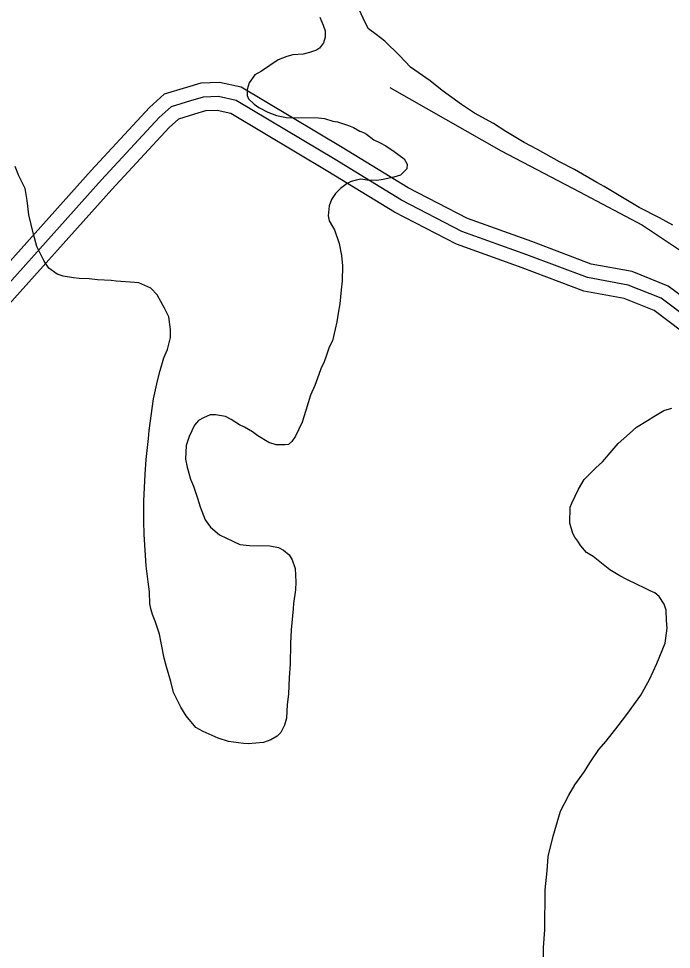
# Model space of a CAD drawing. Extents: x 3245246 to 3283090, y 806824 to 832173.
# Drawn here: x 3274468 to 3275169, y 828218 to 829217 of the extents above; entities that cross this region are included whole.
import ezdxf

# ---------------------------------------------------------------- set-up
doc = ezdxf.new("R2010")
doc.units = 0
for name, color, linetype in [('V-ROAD-CNTR', 7, 'Continuous'), ('V-SITE-VEGE', 7, 'Continuous'), ('V-TOPO-SHOR', 7, 'Continuous')]:
    doc.layers.add(name, color=color, linetype=linetype)

msp = doc.modelspace()

# ---------------------------------------------------------------- linework, layer by layer
at = {"layer": 'V-ROAD-CNTR'}
for points in [[(3275199.48, 828904.6), (3275165.08, 828930.27), (3275126.57, 828945.84), (3275082.61, 828953.93), (3275018.73, 828977.95), (3274949.76, 829002.68), (3274886.07, 829035.57), (3274815.29, 829078.95), (3274706.78, 829143.66), (3274683.56, 829148.92), (3274663.29, 829148.04), (3274647.88, 829143.5), (3274624.09, 829136.2), (3274608.12, 829121.82), (3274545.45, 829054.26), (3274424.93, 828919.69)], [(3275189.58, 828893.28), (3275157.66, 828917.09), (3275122.35, 828931.36), (3275078.58, 828939.42), (3275013.56, 828963.87), (3274943.76, 828988.89), (3274878.7, 829022.5), (3274807.53, 829066.11), (3274701.14, 829129.55), (3274682.21, 829133.84), (3274665.77, 829133.13), (3274652.19, 829129.13), (3274631.66, 829122.84), (3274618.66, 829111.13), (3274556.54, 829044.16), (3274436.24, 828909.83)], [(3275179.67, 828881.95), (3275150.24, 828903.91), (3275118.14, 828916.88), (3275074.55, 828924.91), (3275008.39, 828949.79), (3274937.76, 828975.11), (3274871.33, 829009.42), (3274799.77, 829053.27), (3274695.5, 829115.45), (3274680.85, 829118.77), (3274668.25, 829118.23), (3274656.51, 829114.77), (3274639.23, 829109.47), (3274629.2, 829100.43), (3274567.63, 829034.05), (3274447.54, 828899.96)]]:
    msp.add_lwpolyline(points, dxfattribs=at)
at = {"layer": 'V-SITE-VEGE'}
for p, q in [((3274839.59, 829213.95), (3274833.84, 829226.41)), ((3274791.21, 829218.93), (3274794.86, 829210.27)), ((3274843.25, 829206.36), (3274839.59, 829213.95)), ((3274794.86, 829210.27), (3274796.93, 829204.31)), ((3274796.93, 829204.31), (3274796.83, 829197.32)), ((3274851.78, 829200.32), (3274843.25, 829206.36)), ((3274796.83, 829197.32), (3274795.13, 829191.42)), ((3274860.83, 829193.2), (3274851.78, 829200.32)), ((3274790.74, 829185.56), (3274787.48, 829183.45)), ((3274795.13, 829191.42), (3274790.74, 829185.56)), ((3274876.77, 829177.9), (3274860.83, 829193.2)), ((3274755.63, 829176.9), (3274746.43, 829173.26)), ((3274762.11, 829178.42), (3274755.63, 829176.9)), ((3274773.43, 829179.34), (3274762.11, 829178.42)), ((3274779.91, 829180.87), (3274773.43, 829179.34)), ((3274787.48, 829183.45), (3274779.91, 829180.87)), ((3274888.44, 829165.35), (3274876.77, 829177.9)), ((3274746.43, 829173.26), (3274728.5, 829161.12)), ((3274909.76, 829150.52), (3274888.44, 829165.35)), ((3274721.44, 829156.92), (3274715.4, 829148.39)), ((3274728.5, 829161.12), (3274721.44, 829156.92)), ((3274715.4, 829148.39), (3274713.15, 829141.42)), ((3274922.54, 829140.12), (3274909.76, 829150.52)), ((3274713.15, 829141.42), (3274713.06, 829134.96)), ((3274713.06, 829134.96), (3274714.62, 829131.17)), ((3274943.32, 829125.29), (3274922.54, 829140.12)), ((3274714.62, 829131.17), (3274720.47, 829125.71)), ((3274720.47, 829125.71), (3274725.8, 829121.87)), ((3274957.19, 829115.95), (3274943.32, 829125.29)), ((3274725.8, 829121.87), (3274735.41, 829116.89)), ((3274735.41, 829116.89), (3274744.52, 829113.53)), ((3274977.49, 829104.9), (3274957.19, 829115.95)), ((3274744.52, 829113.53), (3274755.25, 829111.23)), ((3274755.25, 829111.23), (3274789.7, 829110.75)), ((3274789.7, 829110.75), (3274796.15, 829110.12)), ((3274796.15, 829110.12), (3274805.26, 829107.3)), ((3274805.26, 829107.3), (3274810.1, 829106.7)), ((3274810.1, 829106.7), (3274814.38, 829105.02)), ((3274814.38, 829105.02), (3274821.89, 829102.76)), ((3274990.82, 829096.1), (3274977.49, 829104.9)), ((3274821.89, 829102.76), (3274827.24, 829100.53)), ((3274827.24, 829100.53), (3274834.18, 829096.67)), ((3274834.18, 829096.67), (3274837.93, 829095)), ((3274837.93, 829095), (3274841.14, 829093.34)), ((3275010.58, 829084.52), (3274990.82, 829096.1)), ((3274841.14, 829093.34), (3274849.12, 829087.31)), ((3274849.12, 829087.31), (3274856.08, 829083.98)), ((3275025.01, 829076.78), (3275010.58, 829084.52)), ((3274856.08, 829083.98), (3274861.95, 829080.67)), ((3274861.95, 829080.67), (3274871.02, 829074.62)), ((3274871.02, 829074.62), (3274881.68, 829066.94)), ((3275048.51, 829063.53), (3275025.01, 829076.78)), ((3274881.68, 829066.94), (3274884.83, 829060.97)), ((3274468, 829048.49), (3274463.83, 829058.77)), ((3274884.76, 829056.13), (3274877.66, 829049.23)), ((3274884.83, 829060.97), (3274884.76, 829056.13)), ((3275064.54, 829055.23), (3275048.51, 829063.53)), ((3275088.57, 829041.44), (3275064.54, 829055.23)), ((3274474.81, 829034.93), (3274468, 829048.49)), ((3274835.08, 829044.98), (3274830.22, 829043.97)), ((3274842.06, 829043.8), (3274835.08, 829044.98)), ((3274859.3, 829044.64), (3274852.29, 829043.66)), ((3274870.64, 829047.17), (3274859.3, 829044.64)), ((3274877.66, 829049.23), (3274870.64, 829047.17)), ((3274476.78, 829021.98), (3274474.81, 829034.93)), ((3274813.41, 829035.05), (3274807.95, 829029.75)), ((3274820.48, 829040.34), (3274813.41, 829035.05)), ((3274824.81, 829042.43), (3274820.48, 829040.34)), ((3274830.22, 829043.97), (3274824.81, 829042.43)), ((3274852.29, 829043.66), (3274842.06, 829043.8)), ((3275096.59, 829037.03), (3275088.57, 829041.44)), ((3275133.95, 829014.43), (3275096.59, 829037.03)), ((3274807.95, 829029.75), (3274803.55, 829023.35)), ((3274478.72, 829006.88), (3274476.78, 829021.98)), ((3274801.3, 829016.38), (3274800.08, 829005.63)), ((3274803.55, 829023.35), (3274801.3, 829016.38)), ((3275155.87, 829003.36), (3275133.95, 829014.43)), ((3274483.81, 828985.82), (3274478.72, 829006.88)), ((3274800.08, 829005.63), (3274801.08, 829000.23)), ((3274801.08, 829000.23), (3274804.76, 828994.26)), ((3274804.76, 828994.26), (3274806.86, 828990.46)), ((3275170.3, 828995.62), (3275155.87, 829003.36)), ((3274487.4, 828972.85), (3274483.81, 828985.82)), ((3274806.86, 828990.46), (3274812.04, 828975.86)), ((3274812.04, 828975.86), (3274814.55, 828962.9)), ((3274495.25, 828957.13), (3274487.4, 828972.85)), ((3274499.99, 828949.53), (3274495.25, 828957.13)), ((3274814.55, 828962.9), (3274815.48, 828952.13)), ((3274509.05, 828942.94), (3274499.99, 828949.53)), ((3274815.48, 828952.13), (3274815.26, 828935.98)), ((3274515.48, 828940.7), (3274509.05, 828942.94)), ((3274526.76, 828938.93), (3274515.48, 828940.7)), ((3274532.67, 828938.31), (3274526.76, 828938.93)), ((3274543.44, 828938.15), (3274532.67, 828938.31)), ((3274552.57, 828936.95), (3274543.44, 828938.15)), ((3274567.1, 828936.21), (3274552.57, 828936.95)), ((3274572.47, 828935.6), (3274567.1, 828936.21)), ((3274587.52, 828934.31), (3274572.47, 828935.6)), ((3274596.67, 828933.64), (3274587.52, 828934.31)), ((3274815.26, 828935.98), (3274814.04, 828926.31)), ((3274609.51, 828928.08), (3274596.67, 828933.64)), ((3274616.41, 828920.99), (3274609.51, 828928.08)), ((3274814.04, 828926.31), (3274812.76, 828911.25)), ((3274624.28, 828906.34), (3274616.41, 828920.99)), ((3274628.99, 828897.13), (3274624.28, 828906.34)), ((3274812.76, 828911.25), (3274811, 828901.05)), ((3274630.96, 828883.64), (3274628.99, 828897.13)), ((3274811, 828901.05), (3274809.26, 828891.92)), ((3274809.26, 828891.92), (3274807.53, 828883.87)), ((3274627.43, 828862.16), (3274630.84, 828875.03)), ((3274630.84, 828875.03), (3274630.96, 828883.64)), ((3274807.53, 828883.87), (3274804.67, 828871.53)), ((3274801.34, 828864.58), (3274797.98, 828854.93)), ((3274804.67, 828871.53), (3274801.34, 828864.58)), ((3274623.53, 828853.06), (3274627.43, 828862.16)), ((3274797.98, 828854.93), (3274795.74, 828849.04)), ((3274619.58, 828839.66), (3274623.53, 828853.06)), ((3274795.74, 828849.04), (3274792.4, 828841.55)), ((3274616.73, 828828.39), (3274619.58, 828839.66)), ((3274790.16, 828835.12), (3274785.69, 828823.34)), ((3274792.4, 828841.55), (3274790.16, 828835.12)), ((3274612.69, 828809.07), (3274616.73, 828828.39)), ((3274785.69, 828823.34), (3274781.24, 828813.18)), ((3274607.91, 828775.22), (3274612.69, 828809.07)), ((3274781.24, 828813.18), (3274776.17, 828796.56)), ((3274776.17, 828796.56), (3274772.23, 828784.24)), ((3275149.67, 828790.27), (3275160.52, 828796.58)), ((3275160.52, 828796.58), (3275169.17, 828799.15)), ((3274660.82, 828785.79), (3274656.44, 828781)), ((3274666.24, 828788.94), (3274660.82, 828785.79)), ((3274673.29, 828792.08), (3274666.24, 828788.94)), ((3274679.21, 828791.99), (3274673.29, 828792.08)), ((3274689.95, 828790.23), (3274679.21, 828791.99)), ((3274695.82, 828786.92), (3274689.95, 828790.23)), ((3274704.9, 828781.41), (3274695.82, 828786.92)), ((3274772.23, 828784.24), (3274765.02, 828769.26)), ((3275131.21, 828778.69), (3275143.15, 828786.06)), ((3275143.15, 828786.06), (3275149.67, 828790.27)), ((3274607.26, 828766.62), (3274607.91, 828775.22)), ((3274656.44, 828781), (3274650.89, 828768.7)), ((3274710.24, 828778.64), (3274704.9, 828781.41)), ((3274718.79, 828773.68), (3274710.24, 828778.64)), ((3275123.57, 828771.8), (3275131.21, 828778.69)), ((3274604.79, 828744.04), (3274607.26, 828766.62)), ((3274650.89, 828768.7), (3274647.52, 828759.06)), ((3274724.65, 828769.29), (3274718.79, 828773.68)), ((3274736.39, 828762.13), (3274724.65, 828769.29)), ((3274765.02, 828769.26), (3274761.17, 828763.4)), ((3275111.58, 828761.2), (3275123.57, 828771.8)), ((3274647.52, 828759.06), (3274646.78, 828744.54)), ((3274744.43, 828759.86), (3274736.39, 828762.13)), ((3274753.58, 828759.74), (3274744.43, 828759.86)), ((3274757.36, 828760.22), (3274753.58, 828759.74)), ((3274761.17, 828763.4), (3274757.36, 828760.22)), ((3275105.02, 828753.75), (3275111.58, 828761.2)), ((3274646.78, 828744.54), (3274648.82, 828735.89)), ((3275094.62, 828741.52), (3275105.02, 828753.75)), ((3274603.49, 828728.45), (3274604.79, 828744.04)), ((3274648.82, 828735.89), (3274652.4, 828722.93)), ((3275074.97, 828722.41), (3275087.53, 828735.16)), ((3275087.53, 828735.16), (3275094.62, 828741.52)), ((3274602.01, 828699.4), (3274603.49, 828728.45)), ((3274652.4, 828722.93), (3274655.53, 828715.34)), ((3274655.53, 828715.34), (3274659.65, 828702.37)), ((3275068.91, 828712.27), (3275074.97, 828722.41)), ((3275061.7, 828697.3), (3275068.91, 828712.27)), ((3274602.25, 828677.87), (3274602.01, 828699.4)), ((3274659.65, 828702.37), (3274662.75, 828693.17)), ((3275060.03, 828693.01), (3275061.7, 828697.3)), ((3274662.75, 828693.17), (3274667.94, 828679.1)), ((3275059.79, 828675.79), (3275060.03, 828693.01)), ((3274602.58, 828663.33), (3274602.25, 828677.87)), ((3274667.94, 828679.1), (3274673.76, 828671.48)), ((3275062.86, 828664.44), (3275059.79, 828675.79)), ((3274673.76, 828671.48), (3274683.33, 828663.28)), ((3275064.96, 828660.65), (3275062.86, 828664.44)), ((3274604.81, 828629.92), (3274602.58, 828663.33)), ((3274683.33, 828663.28), (3274690.81, 828659.4)), ((3274690.81, 828659.4), (3274705.25, 828652.74)), ((3275068.13, 828656.3), (3275064.96, 828660.65)), ((3275071.29, 828651.41), (3275068.13, 828656.3)), ((3274705.25, 828652.74), (3274715.46, 828651.53)), ((3274715.46, 828651.53), (3274737.53, 828651.22)), ((3274737.53, 828651.22), (3274746.66, 828649.47)), ((3274746.66, 828649.47), (3274752, 828646.71)), ((3274752, 828646.71), (3274758.4, 828641.78)), ((3275077.65, 828644.32), (3275071.29, 828651.41)), ((3275084.59, 828639.91), (3275077.65, 828644.32)), ((3274758.4, 828641.78), (3274761.55, 828636.35)), ((3274761.55, 828636.35), (3274764.65, 828627.15)), ((3275102.69, 828625.67), (3275084.59, 828639.91)), ((3274606.72, 828612.67), (3274604.81, 828629.92)), ((3274764.65, 828627.15), (3274765.52, 828612.61)), ((3275113.37, 828619.06), (3275102.69, 828625.67)), ((3275120.85, 828615.19), (3275113.37, 828619.06)), ((3275132.08, 828609.65), (3275120.85, 828615.19)), ((3274608.19, 828601.88), (3274606.72, 828612.67)), ((3274765.52, 828612.61), (3274764.87, 828604)), ((3275139.57, 828606.31), (3275132.08, 828609.65)), ((3275145.98, 828602.99), (3275139.57, 828606.31)), ((3274608.55, 828588.96), (3274608.19, 828601.88)), ((3274764.87, 828604), (3274763.05, 828589.49)), ((3275150.79, 828600.77), (3275145.98, 828602.99)), ((3275155.58, 828596.94), (3275150.79, 828600.77)), ((3275160.85, 828588.79), (3275155.58, 828596.94)), ((3274610.07, 828582.47), (3274608.55, 828588.96)), ((3274763.05, 828589.49), (3274762.43, 828583.58)), ((3275162.92, 828582.3), (3275160.85, 828588.79)), ((3274611.62, 828577.61), (3274610.07, 828582.47)), ((3274614.21, 828570.57), (3274611.62, 828577.61)), ((3274762.43, 828583.58), (3274760.5, 828561)), ((3275163.3, 828570.99), (3275162.92, 828582.3)), ((3274618.86, 828556.52), (3274614.21, 828570.57)), ((3275164.26, 828562.9), (3275163.3, 828570.99)), ((3274620.88, 828547.34), (3274618.86, 828556.52)), ((3274760.5, 828561), (3274759.76, 828546.47)), ((3275161.88, 828546.79), (3275164.26, 828562.9)), ((3274623.88, 828530.61), (3274620.88, 828547.34)), ((3274759.76, 828546.47), (3274759.45, 828524.41)), ((3275152.96, 828524.84), (3275161.88, 828546.79)), ((3274626.44, 828521.42), (3274623.88, 828530.61)), ((3274759.45, 828524.41), (3274758.17, 828509.89)), ((3275145.19, 828507.72), (3275152.96, 828524.84)), ((3274631.07, 828505.74), (3274626.44, 828521.42)), ((3274634.14, 828493.86), (3274631.07, 828505.74)), ((3274758.17, 828509.89), (3274757.39, 828492.14)), ((3275135.81, 828491.17), (3275145.19, 828507.72)), ((3274641.99, 828478.14), (3274634.14, 828493.86)), ((3274757.39, 828492.14), (3274756.15, 828480.85)), ((3275120.98, 828470.38), (3275135.81, 828491.17)), ((3274647.78, 828468.9), (3274641.99, 828478.14)), ((3274756.15, 828480.85), (3274755.41, 828466.33)), ((3274657.84, 828456.38), (3274647.78, 828468.9)), ((3274755.41, 828466.33), (3274753.15, 828458.82)), ((3275111.66, 828458.13), (3275120.98, 828470.38)), ((3274665.85, 828451.96), (3274657.84, 828456.38)), ((3274753.15, 828458.82), (3274749.27, 828450.8)), ((3275098.51, 828441.62), (3275111.66, 828458.13)), ((3274681.9, 828444.74), (3274665.85, 828451.96)), ((3274693.16, 828441.36), (3274681.9, 828444.74)), ((3274745.45, 828447.09), (3274738.39, 828442.88)), ((3274749.27, 828450.8), (3274745.45, 828447.09)), ((3274709.27, 828438.98), (3274693.16, 828441.36)), ((3274714.12, 828438.91), (3274709.27, 828438.98)), ((3274730.83, 828440.29), (3274714.12, 828438.91)), ((3274738.39, 828442.88), (3274730.83, 828440.29)), ((3275090.85, 828432.58), (3275098.51, 828441.62)), ((3275080.96, 828418.18), (3275090.85, 828432.58)), ((3275075.45, 828409.11), (3275080.96, 828418.18)), ((3275065.02, 828394.72), (3275075.45, 828409.11)), ((3275058.4, 828383.51), (3275065.02, 828394.72)), ((3275049.55, 828366.4), (3275058.4, 828383.51)), ((3275041.64, 828339.6), (3275049.55, 828366.4)), ((3275036.49, 828317.6), (3275041.64, 828339.6)), ((3275035.2, 828302.54), (3275036.49, 828317.6)), ((3275033.3, 828282.11), (3275035.2, 828302.54)), ((3275032.7, 828239.06), (3275033.3, 828282.11)), ((3275031.36, 828220.24), (3275032.7, 828239.06)), ((3275031.18, 828207.32), (3275031.36, 828220.24))]:
    msp.add_line(p, q, dxfattribs=at)
at = {"layer": 'V-TOPO-SHOR'}
msp.add_lwpolyline([(3274866.16, 829143.45), (3274985.97, 829075.48), (3275069.84, 829031.5), (3275137.73, 828995.52), (3275209.62, 828947.55), (3275273.52, 828907.58), (3275305.46, 828883.6), (3275321.43, 828867.61), (3275345.41, 828875.59), (3275361.39, 828891.56), (3275385.37, 828919.51), (3275401.37, 828951.47), (3275425.35, 828991.4), (3275441.35, 829031.34), (3275461.33, 829059.3), (3275489.32, 829107.22), (3275525.29, 829147.15)], dxfattribs=at)

doc.saveas('drawing.dxf')
